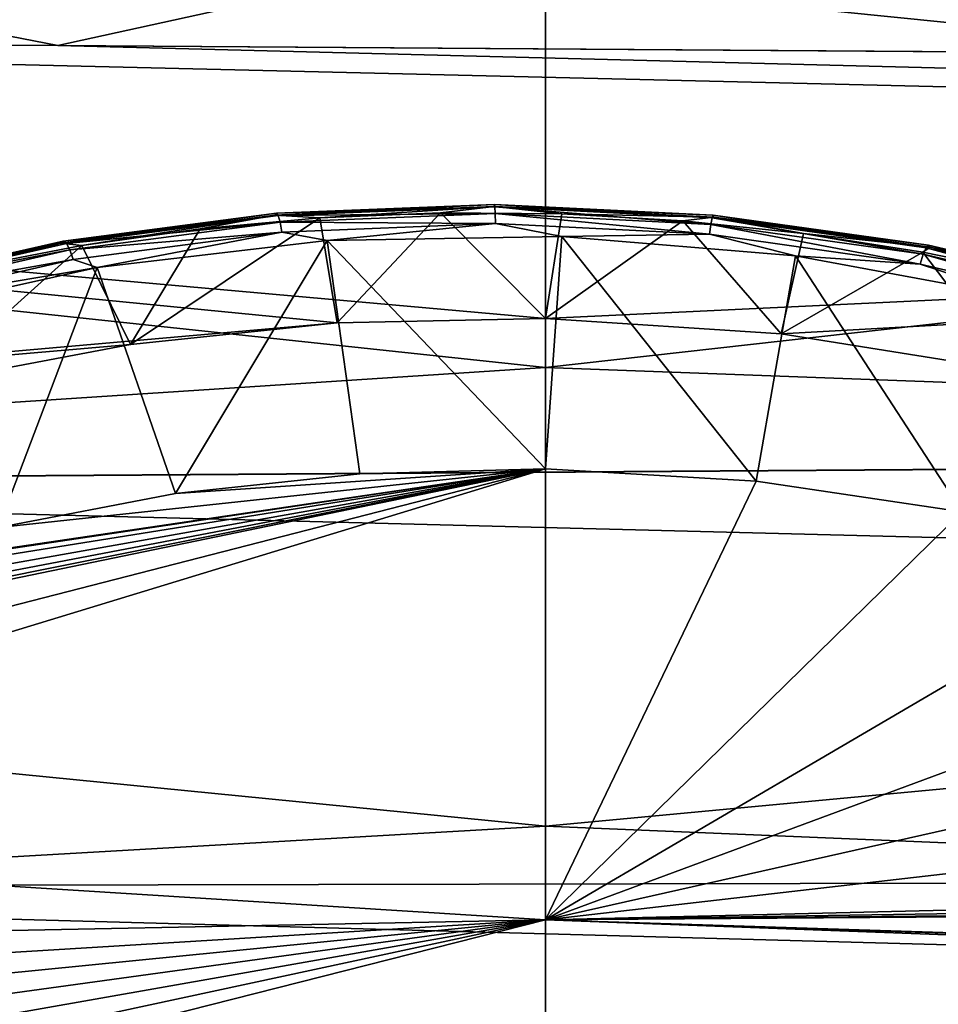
# Model space of a CAD drawing. Header units: metres. Extents: x -31 to 116, y -82 to 82.
# Tile 305 of 656: x 19.76 to 25.5, y -50.27 to -44.12. Entities that reach past the tile are written whole.
import ezdxf

# ---------------------------------------------------------------- set-up
doc = ezdxf.new("R2010")
doc.units = ezdxf.units.M
doc.layers.add('solid_80000000GA_10_1', color=7, linetype='CONTINUOUS')

msp = doc.modelspace()

# ---------------------------------------------------------------- linework, layer by layer
at = {"layer": 'solid_80000000GA_10_1'}
for points in [[(5.595928, -44.432323, -41.173279), (5.595928, -41.173279, -44.432323), (23.04767, -43.16143, -42.828629)], [(23.04767, -42.828625, 43.16143), (5.595928, -41.173279, 44.432323), (5.595928, -44.432323, 41.173279)], [(44.944008, -44.94931, 41.513676), (44.944008, -41.494423, 44.967083), (23.04767, -42.828625, 43.16143)], [(27.5, -42.639046, -37.263996), (12.5, -42.824184, -37.078857), (27.5, -44.336441, -38.961391)], [(27.5, -42.639057, 37.264008), (20.001122, -44.28376, 38.723598), (12.5, -44.230812, 38.485485)], [(27.5, -42.639057, 37.264008), (12.5, -44.230812, 38.485485), (12.5, -42.824196, 37.078869)], [(27.5, -42.639057, 37.264008), (27.5, -44.336441, 38.961391), (20.001122, -44.28376, 38.723598)], [(23.04767, -45.987385, 39.7789), (23.04767, -42.828625, 43.16143), (5.595928, -44.432323, 41.173279)], [(12.5, -42.824184, -37.078857), (12.5, -44.230812, -38.485485), (20.001122, -44.28376, -38.723598)], [(12.5, -42.824184, -37.078857), (20.001122, -44.28376, -38.723598), (27.5, -44.336441, -38.961391)], [(44.944008, -44.94931, 41.513676), (23.04767, -42.828625, 43.16143), (23.04767, -45.987385, 39.7789)], [(5.595928, -44.432323, -41.173279), (23.04767, -43.16143, -42.828629), (23.04767, -46.293915, -39.421745)], [(44.944008, -43.836372, -42.687214), (23.04767, -46.293915, -39.421745), (23.04767, -43.16143, -42.828629)], [(44.944008, -43.836372, -42.687214), (44.944008, -47.10405, -39.051689), (23.04767, -46.293915, -39.421745)], [(12.5, -44.230812, -38.485485), (12.5, -47.021606, -35.020927), (103, -46.390305, -39.609806)], [(12.5, -44.230812, 38.485485), (20.001122, -44.28376, 38.723598), (103, -46.380795, 39.620941)], [(12.5, -47.021595, 35.020939), (12.5, -44.230812, 38.485485), (103, -46.380795, 39.620941)], [(20.001122, -44.28376, -38.723598), (12.5, -44.230812, -38.485485), (103, -46.390305, -39.609806)], [(103, -46.390305, -39.609806), (27.5, -44.336441, -38.961391), (20.001122, -44.28376, -38.723598)], [(20.001122, -44.28376, 38.723598), (27.5, -44.336441, 38.961391), (103, -46.380795, 39.620941)], [(5.595928, -47.434151, -37.67588), (5.595928, -44.432323, -41.173279), (23.04767, -46.293915, -39.421745)], [(21.746084, -46.015488, 39.712269), (5.595928, -44.432323, 41.173279), (5.595928, -47.434151, 37.675877)], [(21.746084, -46.015488, 39.712269), (23.04767, -45.987385, 39.7789), (5.595928, -44.432323, 41.173279)], [(44.944008, -44.94931, 41.513676), (23.04767, -45.987385, 39.7789), (24.518543, -46.084164, 39.706085)], [(44.944008, -44.94931, 41.513676), (24.518543, -46.084164, 39.706085), (25.965761, -46.31448, 39.476147)], [(22.728716, -45.275486, 38.904869), (22.726088, -45.287971, 38.97905), (21.35729, -45.342663, 38.860058)], [(22.728716, -45.275486, 38.904869), (21.35729, -45.342663, 38.860058), (21.366501, -45.329937, 38.786449)], [(21.35729, -45.342663, 38.860058), (22.726088, -45.287971, 38.97905), (21.637489, -45.360306, 38.960102)], [(22.728716, -45.275486, 38.904869), (21.366501, -45.329937, 38.786449), (22.731192, -45.291283, 38.831276)], [(21.366501, -45.329937, 38.786449), (21.378006, -45.345398, 38.71365), (22.731192, -45.291283, 38.831276)], [(22.731192, -45.291283, 38.831276), (21.378006, -45.345398, 38.71365), (22.733156, -45.333271, 38.768791)], [(22.726088, -45.287971, 38.97905), (22.391748, -45.32872, 39.027317), (21.637489, -45.360306, 38.960102)], [(22.726088, -45.287971, 38.97905), (23.149021, -45.334343, 39.050949), (22.391748, -45.32872, 39.027317)], [(24.095299, -45.343243, 38.880112), (22.726088, -45.287971, 38.97905), (22.728716, -45.275486, 38.904869)], [(22.726088, -45.287971, 38.97905), (24.099289, -45.355652, 38.954208), (23.149021, -45.334343, 39.050949)], [(24.095299, -45.343243, 38.880112), (24.099289, -45.355652, 38.954208), (22.726088, -45.287971, 38.97905)], [(22.728716, -45.275486, 38.904869), (22.731192, -45.291283, 38.831276), (24.088707, -45.358967, 38.806801)], [(24.095299, -45.343243, 38.880112), (22.728716, -45.275486, 38.904869), (24.088707, -45.358967, 38.806801)], [(22.731192, -45.291283, 38.831276), (22.733156, -45.333271, 38.768791), (24.080439, -45.400738, 38.744736)], [(24.088707, -45.358967, 38.806801), (22.731192, -45.291283, 38.831276), (24.080439, -45.400738, 38.744736)], [(21.366501, -45.329937, 38.786449), (21.35729, -45.342663, 38.860058), (20.018948, -45.517925, 38.598755)], [(21.366501, -45.329937, 38.786449), (20.018948, -45.517925, 38.598755), (20.034752, -45.504787, 38.526394)], [(20.018948, -45.517925, 38.598755), (21.35729, -45.342663, 38.860058), (20.15206, -45.532764, 38.696587)], [(21.366501, -45.329937, 38.786449), (20.034752, -45.504787, 38.526394), (21.378006, -45.345398, 38.71365)], [(20.034752, -45.504787, 38.526394), (20.055162, -45.519501, 38.45546), (21.378006, -45.345398, 38.71365)], [(21.378006, -45.345398, 38.71365), (20.055162, -45.519501, 38.45546), (21.390173, -45.386997, 38.652069)], [(21.35729, -45.342663, 38.860058), (20.889627, -45.428555, 38.849812), (20.15206, -45.532764, 38.696587)], [(21.637489, -45.360306, 38.960102), (21.746084, -46.015488, 39.712269), (20.454863, -46.149815, 39.523384)], [(21.637489, -45.360306, 38.960102), (20.454863, -46.149815, 39.523384), (20.889627, -45.428555, 38.849812)], [(21.35729, -45.342663, 38.860058), (21.637489, -45.360306, 38.960102), (20.889627, -45.428555, 38.849812)], [(21.378006, -45.345398, 38.71365), (21.390173, -45.386997, 38.652069), (22.733156, -45.333271, 38.768791)], [(22.733156, -45.333271, 38.768791), (21.390173, -45.386997, 38.652069), (22.734335, -45.395332, 38.726234)], [(22.391748, -45.32872, 39.027317), (21.746084, -46.015488, 39.712269), (21.637489, -45.360306, 38.960102)], [(22.391748, -45.32872, 39.027317), (23.04767, -45.987385, 39.7789), (21.746084, -46.015488, 39.712269)], [(23.149021, -45.334343, 39.050949), (23.04767, -45.987385, 39.7789), (22.391748, -45.32872, 39.027317)], [(22.733156, -45.333271, 38.768791), (22.734335, -45.395332, 38.726234), (24.071678, -45.462479, 38.702671)], [(24.080439, -45.400738, 38.744736), (22.733156, -45.333271, 38.768791), (24.071678, -45.462479, 38.702671)], [(23.905787, -45.377434, 39.030655), (23.04767, -45.987385, 39.7789), (23.149021, -45.334343, 39.050949)], [(24.099289, -45.355652, 38.954208), (23.905787, -45.377434, 39.030655), (23.149021, -45.334343, 39.050949)], [(24.099289, -45.355652, 38.954208), (24.658516, -45.45723, 38.966587), (23.905787, -45.377434, 39.030655)], [(24.088707, -45.358967, 38.806801), (24.080439, -45.400738, 38.744736), (25.40634, -45.587189, 38.580479)], [(24.095299, -45.343243, 38.880112), (24.088707, -45.358967, 38.806801), (25.424662, -45.54623, 38.640812)], [(25.424662, -45.54623, 38.640812), (24.088707, -45.358967, 38.806801), (25.40634, -45.587189, 38.580479)], [(25.440268, -45.530998, 38.712772), (24.099289, -45.355652, 38.954208), (24.095299, -45.343243, 38.880112)], [(25.440268, -45.530998, 38.712772), (24.095299, -45.343243, 38.880112), (25.424662, -45.54623, 38.640812)], [(24.099289, -45.355652, 38.954208), (25.450964, -45.54351, 38.786098), (24.658516, -45.45723, 38.966587)], [(25.440268, -45.530998, 38.712772), (25.450964, -45.54351, 38.786098), (24.099289, -45.355652, 38.954208)], [(20.055162, -45.519501, 38.45546), (20.077293, -45.560116, 38.396088), (21.390173, -45.386997, 38.652069)], [(21.390173, -45.386997, 38.652069), (20.077293, -45.560116, 38.396088), (21.401272, -45.448677, 38.610394)], [(20.889627, -45.428555, 38.849812), (20.454863, -46.149815, 39.523384), (20.15206, -45.532764, 38.696587)], [(21.390173, -45.386997, 38.652069), (21.401272, -45.448677, 38.610394), (22.734335, -45.395332, 38.726234)], [(22.734335, -45.395332, 38.726234), (21.401272, -45.448677, 38.610394), (21.684559, -45.500141, 38.629868)], [(22.734335, -45.395332, 38.726234), (21.684559, -45.500141, 38.629868), (23.148972, -45.476288, 38.717255)], [(24.071678, -45.462479, 38.702671), (22.734335, -45.395332, 38.726234), (23.148972, -45.476288, 38.717255)], [(23.905787, -45.377434, 39.030655), (24.518543, -46.084164, 39.706085), (23.04767, -45.987385, 39.7789)], [(24.658516, -45.45723, 38.966587), (24.518543, -46.084164, 39.706085), (23.905787, -45.377434, 39.030655)], [(24.080439, -45.400738, 38.744736), (24.071678, -45.462479, 38.702671), (25.387915, -45.64793, 38.540253)], [(25.40634, -45.587189, 38.580479), (24.080439, -45.400738, 38.744736), (25.387915, -45.64793, 38.540253)], [(20.077293, -45.560116, 38.396088), (20.097994, -45.620728, 38.35664), (21.401272, -45.448677, 38.610394)], [(21.401272, -45.448677, 38.610394), (20.097994, -45.620728, 38.35664), (20.247833, -45.669327, 38.37534)], [(21.401272, -45.448677, 38.610394), (20.247833, -45.669327, 38.37534), (21.684559, -45.500141, 38.629868)], [(23.148972, -45.476288, 38.717255), (21.684559, -45.500141, 38.629868), (23.04767, -46.927025, 38.665939)], [(23.148972, -45.476288, 38.717255), (23.04767, -46.927025, 38.665939), (24.362532, -47.003189, 38.609482)], [(24.071678, -45.462479, 38.702671), (23.148972, -45.476288, 38.717255), (24.609509, -45.597794, 38.636543)], [(24.609509, -45.597794, 38.636543), (23.148972, -45.476288, 38.717255), (24.362532, -47.003189, 38.609482)], [(25.387915, -45.64793, 38.540253), (24.071678, -45.462479, 38.702671), (24.609509, -45.597794, 38.636543)], [(25.404438, -45.573208, 38.858887), (24.518543, -46.084164, 39.706085), (24.658516, -45.45723, 38.966587)], [(25.450964, -45.54351, 38.786098), (25.404438, -45.573208, 38.858887), (24.658516, -45.45723, 38.966587)], [(20.018948, -45.517925, 38.598755), (19.428644, -45.672352, 38.500454), (18.723507, -45.846756, 38.261448)], [(18.736059, -45.807785, 38.19883), (20.018948, -45.517925, 38.598755), (18.723507, -45.846756, 38.261448)], [(20.034752, -45.504787, 38.526394), (20.018948, -45.517925, 38.598755), (18.736059, -45.807785, 38.19883)], [(20.034752, -45.504787, 38.526394), (18.736059, -45.807785, 38.19883), (18.758497, -45.794014, 38.12841)], [(20.034752, -45.504787, 38.526394), (18.758497, -45.794014, 38.12841), (20.055162, -45.519501, 38.45546)], [(18.758497, -45.794014, 38.12841), (18.787598, -45.807594, 38.060425), (20.055162, -45.519501, 38.45546)], [(20.055162, -45.519501, 38.45546), (18.787598, -45.807594, 38.060425), (20.077293, -45.560116, 38.396088)], [(20.15206, -45.532764, 38.696587), (20.454863, -46.149815, 39.523384), (19.199436, -46.386986, 39.213951)], [(20.15206, -45.532764, 38.696587), (19.199436, -46.386986, 39.213951), (19.428644, -45.672352, 38.500454)], [(20.018948, -45.517925, 38.598755), (20.15206, -45.532764, 38.696587), (19.428644, -45.672352, 38.500454)], [(21.684559, -45.500141, 38.629868), (20.247833, -45.669327, 38.37534), (20.736982, -47.081268, 38.416321)], [(21.684559, -45.500141, 38.629868), (20.736982, -47.081268, 38.416321), (21.886719, -46.958076, 38.596848)], [(21.684559, -45.500141, 38.629868), (21.886719, -46.958076, 38.596848), (23.04767, -46.927025, 38.665939)], [(25.450964, -45.54351, 38.786098), (26.139641, -45.724751, 38.707447), (25.404438, -45.573208, 38.858887)], [(25.424662, -45.54623, 38.640812), (25.40634, -45.587189, 38.580479), (26.685823, -45.887108, 38.278343)], [(25.440268, -45.530998, 38.712772), (25.424662, -45.54623, 38.640812), (26.713816, -45.847519, 38.335678)], [(26.713816, -45.847519, 38.335678), (25.424662, -45.54623, 38.640812), (26.685823, -45.887108, 38.278343)], [(26.738289, -45.833214, 38.405209), (25.450964, -45.54351, 38.786098), (25.440268, -45.530998, 38.712772)], [(26.738289, -45.833214, 38.405209), (25.440268, -45.530998, 38.712772), (26.713816, -45.847519, 38.335678)], [(25.450964, -45.54351, 38.786098), (26.755802, -45.846066, 38.477043), (26.139641, -45.724751, 38.707447)], [(26.738289, -45.833214, 38.405209), (26.755802, -45.846066, 38.477043), (25.450964, -45.54351, 38.786098)], [(18.787598, -45.807594, 38.060425), (18.819248, -45.846622, 38.004498), (20.077293, -45.560116, 38.396088)], [(20.077293, -45.560116, 38.396088), (18.819248, -45.846622, 38.004498), (20.097994, -45.620728, 38.35664)], [(24.609509, -45.597794, 38.636543), (24.362532, -47.003189, 38.609482), (25.650682, -47.19437, 38.41119)], [(25.404438, -45.573208, 38.858887), (25.965761, -46.31448, 39.476147), (24.518543, -46.084164, 39.706085)], [(26.03763, -45.861065, 38.387989), (24.609509, -45.597794, 38.636543), (25.650682, -47.19437, 38.41119)], [(25.387915, -45.64793, 38.540253), (24.609509, -45.597794, 38.636543), (26.03763, -45.861065, 38.387989)], [(25.40634, -45.587189, 38.580479), (25.387915, -45.64793, 38.540253), (26.658283, -45.946236, 38.241234)], [(26.139641, -45.724751, 38.707447), (25.965761, -46.31448, 39.476147), (25.404438, -45.573208, 38.858887)], [(26.685823, -45.887108, 38.278343), (25.40634, -45.587189, 38.580479), (26.658283, -45.946236, 38.241234)], [(18.819248, -45.846622, 38.004498), (18.848974, -45.905567, 37.968525), (20.097994, -45.620728, 38.35664)], [(20.097994, -45.620728, 38.35664), (18.848974, -45.905567, 37.968525), (20.247833, -45.669327, 38.37534)], [(18.848974, -45.905567, 37.968525), (18.872549, -45.975681, 37.957546), (20.247833, -45.669327, 38.37534)], [(20.247833, -45.669327, 38.37534), (18.872549, -45.975681, 37.957546), (19.627762, -47.292297, 38.127922)], [(20.247833, -45.669327, 38.37534), (19.627762, -47.292297, 38.127922), (20.736982, -47.081268, 38.416321)], [(26.658283, -45.946236, 38.241234), (25.387915, -45.64793, 38.540253), (26.03763, -45.861065, 38.387989)], [(20.454863, -46.149815, 39.523384), (21.746084, -46.015488, 39.712269), (5.595928, -47.434151, 37.675877)], [(19.199436, -46.386986, 39.213951), (20.454863, -46.149815, 39.523384), (5.595928, -47.434151, 37.675877)], [(5.595928, -47.434151, -37.67588), (23.04767, -46.293915, -39.421745), (23.04767, -49.158199, -35.786476)], [(44.944008, -47.10405, -39.051689), (23.04767, -49.158199, -35.786476), (23.04767, -46.293915, -39.421745)], [(12.5, -47.021595, 35.020939), (103, -46.380795, 39.620941), (103, -49.348671, 35.856754)], [(12.5, -47.021606, -35.020927), (103, -49.354969, -35.848087), (103, -46.390305, -39.609806)], [(15.388331, -49.26173, 35.440407), (23.04767, -49.742542, 34.969704), (23.04767, -46.927025, 38.665939)], [(16.182812, -48.689629, 36.240772), (15.388331, -49.26173, 35.440407), (23.04767, -46.927025, 38.665939)], [(17.196306, -48.133003, 37.000572), (16.182812, -48.689629, 36.240772), (23.04767, -46.927025, 38.665939)], [(17.274393, -48.084297, 37.065746), (17.196306, -48.133003, 37.000572), (23.04767, -46.927025, 38.665939)], [(17.336506, -48.017681, 37.153465), (17.274393, -48.084297, 37.065746), (23.04767, -46.927025, 38.665939)], [(17.375599, -47.932709, 37.263943), (17.336506, -48.017681, 37.153465), (23.04767, -46.927025, 38.665939)], [(17.38287, -47.83223, 37.393021), (17.375599, -47.932709, 37.263943), (23.04767, -46.927025, 38.665939)], [(17.38287, -47.83223, 37.393021), (23.04767, -46.927025, 38.665939), (18.452015, -47.612148, 37.698494)], [(23.04767, -46.927025, 38.665939), (18.574196, -47.58596, 37.734535), (18.452015, -47.612148, 37.698494)], [(23.04767, -46.927025, 38.665939), (19.627762, -47.292297, 38.127922), (18.574196, -47.58596, 37.734535)], [(23.04767, -46.927025, 38.665939), (20.736982, -47.081268, 38.416321), (19.627762, -47.292297, 38.127922)], [(23.04767, -46.927025, 38.665939), (21.886719, -46.958076, 38.596848), (20.736982, -47.081268, 38.416321)], [(24.362532, -47.003189, 38.609482), (23.04767, -46.927025, 38.665939), (23.04767, -49.742542, 34.969704)], [(12.5, -49.54129, 31.355318), (12.5, -47.021595, 35.020939), (103, -49.348671, 35.856754)], [(12.5, -47.021606, -35.020927), (12.5, -49.541306, -31.355293), (103, -49.354969, -35.848087)], [(25.650682, -47.19437, 38.41119), (24.362532, -47.003189, 38.609482), (23.04767, -49.742542, 34.969704)], [(44.944008, -47.10405, -39.051689), (44.944008, -50.069504, -35.169174), (23.04767, -49.158199, -35.786476)], [(26.886, -47.494637, 38.073769), (25.650682, -47.19437, 38.41119), (23.04767, -49.742542, 34.969704)], [(5.595928, -50.161377, -33.960369), (5.595928, -47.434151, -37.67588), (23.04767, -49.158199, -35.786476)], [(28.042988, -47.894379, 37.602394), (26.886, -47.494637, 38.073769), (23.04767, -49.742542, 34.969704)], [(29.099312, -48.381298, 37.004154), (28.042988, -47.894379, 37.602394), (23.04767, -49.742542, 34.969704)], [(30.034294, -48.940407, 36.288872), (29.099312, -48.381298, 37.004154), (23.04767, -49.742542, 34.969704)], [(30.830111, -49.555008, 35.468861), (30.034294, -48.940407, 36.288872), (23.04767, -49.742542, 34.969704)], [(5.595928, -50.161377, -33.960369), (23.04767, -49.158199, -35.786476), (23.04767, -51.73769, -31.943884)], [(44.944008, -50.069504, -35.169174), (23.04767, -51.73769, -31.943884), (23.04767, -49.158199, -35.786476)], [(15.388331, -49.26173, 35.440407), (14.707424, -49.909691, 34.505821), (23.04767, -49.742542, 34.969704)], [(12.5, -49.54129, 31.355318), (103, -49.348671, 35.856754), (103, -52.012264, 31.870413)], [(12.5, -49.541306, -31.355293), (103, -52.015404, -31.86529), (103, -49.354969, -35.848087)], [(12.5, -51.775623, 27.509621), (12.5, -49.54129, 31.355318), (103, -52.012264, 31.870413)], [(12.5, -49.541306, -31.355293), (12.5, -51.775639, -27.509588), (103, -52.015404, -31.86529)], [(30.926125, -49.621181, 35.379108), (30.830111, -49.555008, 35.468861), (23.04767, -49.742542, 34.969704)], [(31.03447, -49.663982, 35.322262), (30.926125, -49.621181, 35.379108), (23.04767, -49.742542, 34.969704)], [(31.149397, -49.683601, 35.298126), (31.03447, -49.663982, 35.322262), (23.04767, -49.742542, 34.969704)], [(32.325771, -50.039059, 34.82835), (31.149397, -49.683601, 35.298126), (23.04767, -49.742542, 34.969704)], [(13.715756, -52.10981, 31.058458), (23.04767, -52.267593, 31.069263), (23.04767, -49.742542, 34.969704)], [(13.748599, -51.740242, 31.671097), (13.715756, -52.10981, 31.058458), (23.04767, -49.742542, 34.969704)], [(13.83799, -51.36483, 32.278545), (13.748599, -51.740242, 31.671097), (23.04767, -49.742542, 34.969704)], [(13.980919, -50.990322, 32.870361), (13.83799, -51.36483, 32.278545), (23.04767, -49.742542, 34.969704)], [(14.173685, -50.62418, 33.43605), (13.980919, -50.990322, 32.870361), (23.04767, -49.742542, 34.969704)], [(14.411539, -50.268639, 33.973789), (14.173685, -50.62418, 33.43605), (23.04767, -49.742542, 34.969704)], [(14.707424, -49.909691, 34.505821), (14.411539, -50.268639, 33.973789), (23.04767, -49.742542, 34.969704)], [(32.017227, -50.078793, 34.761749), (23.04767, -49.742542, 34.969704), (23.04767, -52.267593, 31.069263)], [(32.157597, -50.047649, 34.810863), (32.325771, -50.039059, 34.82835), (23.04767, -49.742542, 34.969704)], [(32.017227, -50.078793, 34.761749), (32.157597, -50.047649, 34.810863), (23.04767, -49.742542, 34.969704)], [(44.944008, -50.069504, -35.169174), (44.944008, -52.713673, -31.065969), (23.04767, -51.73769, -31.943884)], [(32.009735, -50.081379, 34.757793), (32.017227, -50.078793, 34.761749), (23.04767, -52.267593, 31.069263)], [(31.868736, -50.150753, 34.65329), (32.009735, -50.081379, 34.757793), (23.04767, -52.267593, 31.069263)], [(5.595928, -52.598213, -30.048264), (5.595928, -50.161377, -33.960369), (23.04767, -51.73769, -31.943884)], [(31.809341, -50.19482, 34.587605), (31.868736, -50.150753, 34.65329), (23.04767, -52.267593, 31.069263)], [(31.760071, -50.243855, 34.514812), (31.809341, -50.19482, 34.587605), (23.04767, -52.267593, 31.069263)], [(31.722956, -50.296093, 34.4375), (31.760071, -50.243855, 34.514812), (23.04767, -52.267593, 31.069263)]]:
    msp.add_3dface(points, dxfattribs=at)

doc.saveas('drawing.dxf')
